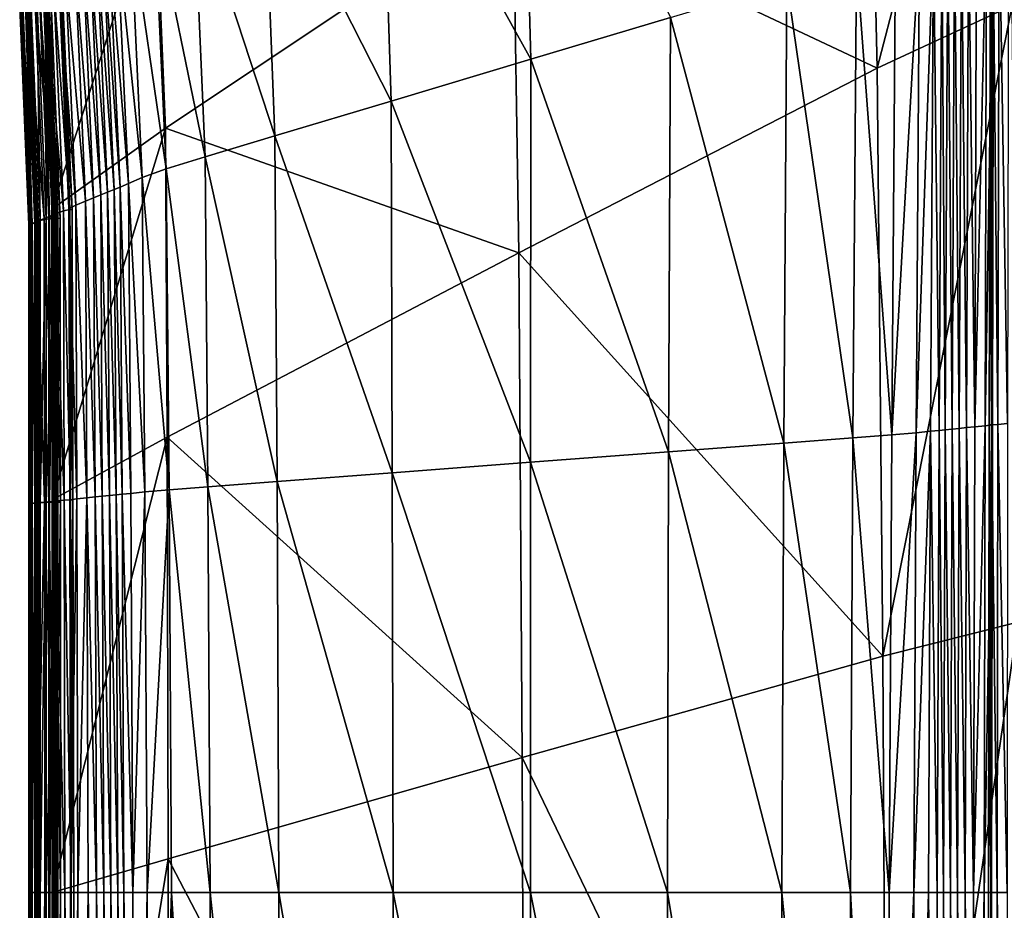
# Model space of a CAD drawing. Header units: millimetres. Extents: x 2387 to 13955, y -4964 to 364.
# Tile 596 of 1056: x 6991 to 7069, y -3035 to -2964. Entities that reach past the tile are written whole.
import ezdxf

# ---------------------------------------------------------------- set-up
doc = ezdxf.new("R2010")
doc.units = ezdxf.units.MM
doc.header["$MEASUREMENT"] = 0
doc.layers.add('Predefinito', color=7, linetype='Continuous', true_color=0x000000)

msp = doc.modelspace()

# ---------------------------------------------------------------- linework, layer by layer
at = {"layer": 'Predefinito'}
for points in [[(7068.711, -2929.404, 775.642), (7057.971, -2935.844, 730.436), (7058.699, -2967.864, 730.418)], [(7058.699, -2967.864, 730.418), (7069.414, -2962.9, 775.624), (7068.711, -2929.404, 775.642)], [(7058.699, -2967.864, 730.418), (7057.971, -2935.844, 730.436), (7029.788, -2954.234, 608.074)], [(7019.296, -2945.717, 12.171), (7030.464, -2939.884, 12.171), (7031.196, -2967.159, 12.171)], [(7042.28, -2963.839, 12.171), (7031.196, -2967.159, 12.171), (7030.464, -2939.884, 12.171)], [(7009.99, -2950.578, 12.171), (7019.296, -2945.717, 12.171), (7020.112, -2970.479, 12.171)], [(7031.196, -2967.159, 12.171), (7020.112, -2970.479, 12.171), (7019.296, -2945.717, 12.171)], [(7004.406, -2953.494, 12.171), (7009.99, -2950.578, 12.171), (7010.875, -2973.246, 12.171)], [(7020.112, -2970.479, 12.171), (7010.875, -2973.246, 12.171), (7009.99, -2950.578, 12.171)], [(7001.391, -2953.551, 485.704), (6992.45, -2960.796, 440.498), (6993.154, -2979.063, 440.508)], [(6993.154, -2979.063, 440.508), (7002.177, -2972.624, 485.712), (7001.391, -2953.551, 485.704)], [(7001.292, -2955.194, 12.254), (7004.406, -2953.494, 12.171), (7005.333, -2974.907, 12.171)], [(7001.391, -2953.551, 485.704), (7002.177, -2972.624, 485.712), (7029.788, -2954.234, 608.074)], [(7030.239, -2982.522, 608.07), (7029.788, -2954.234, 608.074), (7002.177, -2972.624, 485.712)], [(7010.875, -2973.246, 12.171), (7005.333, -2974.907, 12.171), (7004.406, -2953.494, 12.171)], [(7029.788, -2954.234, 608.074), (7030.239, -2982.522, 608.07), (7058.699, -2967.864, 730.418)], [(7068.381, -2955.112, 16.154), (7069.126, -2954.839, 16.928), (7069.062, -2996.087, 16.915)], [(6999.393, -2956.406, 12.505), (7001.292, -2955.194, 12.254), (7002.234, -2975.874, 12.25)], [(7005.333, -2974.907, 12.171), (7002.234, -2975.874, 12.25), (7001.292, -2955.194, 12.254)], [(7067.392, -2955.556, 14.664), (7067.275, -2996.267, 14.598), (7066.458, -2996.349, 13.699)], [(7066.458, -2996.349, 13.699), (7066.6, -2955.884, 13.782), (7067.392, -2955.556, 14.664)], [(7067.275, -2996.267, 14.598), (7067.392, -2955.556, 14.664), (7067.947, -2955.291, 15.588)], [(7067.947, -2955.291, 15.588), (7067.849, -2996.201, 15.541), (7067.275, -2996.267, 14.598)], [(7067.879, -2955.214, 16.098), (7067.689, -2955.223, 16.249), (7067.593, -2996.183, 16.203)], [(7067.593, -2996.183, 16.203), (7067.785, -2996.181, 16.054), (7067.879, -2955.214, 16.098)], [(7067.785, -2996.181, 16.054), (7067.593, -2996.183, 16.203), (7067.689, -2955.223, 16.249)], [(7067.689, -2955.223, 16.249), (7067.879, -2955.214, 16.098), (7067.785, -2996.181, 16.054)], [(7068.296, -2996.156, 16.12), (7067.785, -2996.181, 16.054), (7067.879, -2955.214, 16.098)], [(7067.947, -2955.291, 15.588), (7067.879, -2955.214, 16.098), (7067.785, -2996.181, 16.054)], [(7067.785, -2996.181, 16.054), (7067.849, -2996.201, 15.541), (7067.947, -2955.291, 15.588)], [(7067.879, -2955.214, 16.098), (7068.381, -2955.112, 16.154), (7068.296, -2996.156, 16.12)], [(7069.062, -2996.087, 16.915), (7068.296, -2996.156, 16.12), (7068.381, -2955.112, 16.154)], [(6998.32, -2957.219, 12.842), (6999.393, -2956.406, 12.505), (7000.329, -2976.562, 12.49)], [(7002.234, -2975.874, 12.25), (7000.329, -2976.562, 12.49), (6999.393, -2956.406, 12.505)], [(7064.314, -2956.802, 13.365), (7064.837, -2956.595, 13.371), (7064.646, -2996.527, 13.305)], [(7065.213, -2996.473, 13.25), (7064.646, -2996.527, 13.305), (7064.837, -2956.595, 13.371)], [(7064.837, -2956.595, 13.371), (7065.391, -2956.38, 13.324), (7065.213, -2996.473, 13.25)], [(7065.793, -2996.416, 13.315), (7065.213, -2996.473, 13.25), (7065.391, -2956.38, 13.324)], [(7065.391, -2956.38, 13.324), (7065.955, -2956.151, 13.398), (7065.793, -2996.416, 13.315)], [(7066.458, -2996.349, 13.699), (7065.793, -2996.416, 13.315), (7065.955, -2956.151, 13.398)], [(7065.955, -2956.151, 13.398), (7066.6, -2955.884, 13.782), (7066.458, -2996.349, 13.699)], [(6997.68, -2957.722, 13.186), (6998.32, -2957.219, 12.842), (6999.236, -2977.023, 12.815)], [(7000.329, -2976.562, 12.49), (6999.236, -2977.023, 12.815), (6998.32, -2957.219, 12.842)], [(7061.799, -2996.817, 12.461), (7062.075, -2957.758, 12.482), (7063.176, -2957.296, 12.801)], [(7063.176, -2957.296, 12.801), (7062.935, -2996.702, 12.763), (7061.799, -2996.817, 12.461)], [(7063.623, -2996.63, 13.086), (7062.935, -2996.702, 12.763), (7063.176, -2957.296, 12.801)], [(7063.176, -2957.296, 12.801), (7063.842, -2957.007, 13.136), (7063.623, -2996.63, 13.086)], [(7064.11, -2996.578, 13.308), (7063.623, -2996.63, 13.086), (7063.842, -2957.007, 13.136)], [(7063.842, -2957.007, 13.136), (7064.314, -2956.802, 13.365), (7064.11, -2996.578, 13.308)], [(7064.646, -2996.527, 13.305), (7064.11, -2996.578, 13.308), (7064.314, -2956.802, 13.365)], [(6996.731, -2958.429, 13.431), (6997.231, -2958.073, 13.421), (6998.106, -2977.516, 13.386)], [(6997.231, -2958.073, 13.421), (6997.68, -2957.722, 13.186), (6998.575, -2977.312, 13.153)], [(6998.575, -2977.312, 13.153), (6998.106, -2977.516, 13.386), (6997.231, -2958.073, 13.421)], [(6999.236, -2977.023, 12.815), (6998.575, -2977.312, 13.153), (6997.68, -2957.722, 13.186)], [(7062.075, -2957.758, 12.482), (7061.799, -2996.817, 12.461), (7059.864, -2996.989, 12.243)], [(7059.864, -2996.989, 12.243), (7060.161, -2958.445, 12.248), (7062.075, -2957.758, 12.482)], [(6995.642, -2959.211, 13.475), (6996.195, -2958.805, 13.392), (6997.032, -2977.936, 13.351)], [(6996.195, -2958.805, 13.392), (6996.731, -2958.429, 13.431), (6997.584, -2977.722, 13.395)], [(6997.584, -2977.722, 13.395), (6997.032, -2977.936, 13.351), (6996.195, -2958.805, 13.392)], [(6998.106, -2977.516, 13.386), (6997.584, -2977.722, 13.395), (6996.731, -2958.429, 13.431)], [(7057.06, -2959.412, 12.171), (7060.161, -2958.445, 12.248), (7059.864, -2996.989, 12.243)], [(6994.241, -2960.263, 14.728), (6995.011, -2959.685, 13.861), (6995.834, -2978.434, 13.812)], [(6995.011, -2959.685, 13.861), (6995.642, -2959.211, 13.475), (6996.472, -2978.166, 13.429)], [(6996.472, -2978.166, 13.429), (6995.834, -2978.434, 13.812), (6995.011, -2959.685, 13.861)], [(6997.032, -2977.936, 13.351), (6996.472, -2978.166, 13.429), (6995.642, -2959.211, 13.475)], [(7051.517, -2961.072, 12.171), (7057.06, -2959.412, 12.171), (7056.779, -2997.231, 12.171)], [(7059.864, -2996.989, 12.243), (7056.779, -2997.231, 12.171), (7057.06, -2959.412, 12.171)], [(6993.703, -2960.724, 15.635), (6994.241, -2960.263, 14.728), (6995.049, -2978.762, 14.689)], [(6995.834, -2978.434, 13.812), (6995.049, -2978.762, 14.689), (6994.241, -2960.263, 14.728)], [(6993.39, -2979.413, 435.486), (6993.154, -2979.063, 440.508), (6992.45, -2960.796, 440.498)], [(6992.45, -2960.796, 440.498), (6992.658, -2961.406, 435.479), (6993.39, -2979.413, 435.486)], [(6992.561, -2961.521, 16.941), (6993.283, -2961.039, 16.188), (6994.072, -2979.206, 16.167)], [(6993.283, -2961.039, 16.188), (6993.771, -2960.851, 16.143), (6994.571, -2979.104, 16.113)], [(6994.571, -2979.104, 16.113), (6994.072, -2979.206, 16.167), (6993.283, -2961.039, 16.188)], [(6995.049, -2978.762, 14.689), (6994.501, -2979.027, 15.606), (6993.703, -2960.724, 15.635)], [(6993.771, -2960.851, 16.143), (6993.703, -2960.724, 15.635), (6994.501, -2979.027, 15.606)], [(6993.771, -2960.851, 16.143), (6993.957, -2960.831, 16.297), (6994.761, -2979.095, 16.263)], [(6993.957, -2960.831, 16.297), (6993.771, -2960.851, 16.143), (6994.571, -2979.104, 16.113)], [(6994.761, -2979.095, 16.263), (6994.571, -2979.104, 16.113), (6993.771, -2960.851, 16.143)], [(6994.501, -2979.027, 15.606), (6994.571, -2979.104, 16.113), (6993.771, -2960.851, 16.143)], [(6994.571, -2979.104, 16.113), (6994.761, -2979.095, 16.263), (6993.957, -2960.831, 16.297)], [(7042.28, -2963.839, 12.171), (7051.517, -2961.072, 12.171), (7051.29, -2997.646, 12.171)], [(7056.779, -2997.231, 12.171), (7051.29, -2997.646, 12.171), (7051.517, -2961.072, 12.171)], [(6991.791, -2962.098, 18.689), (6992.561, -2961.521, 16.941), (6993.334, -2979.48, 16.933)], [(6992.661, -2962.07, 426.421), (6991.956, -2962.202, 425.626), (6992.696, -2979.87, 425.63)], [(6992.228, -2961.91, 429.988), (6992.169, -2962.061, 427.57), (6992.91, -2979.79, 427.575)], [(6992.169, -2962.061, 427.57), (6992.683, -2962.055, 426.63), (6993.429, -2979.798, 426.637)], [(6993.429, -2979.798, 426.637), (6992.91, -2979.79, 427.575), (6992.169, -2962.061, 427.57)], [(6992.535, -2961.729, 432.395), (6992.228, -2961.91, 429.988), (6992.968, -2979.699, 429.993)], [(6992.91, -2979.79, 427.575), (6992.968, -2979.699, 429.993), (6992.228, -2961.91, 429.988)], [(6992.765, -2961.647, 433.301), (6992.535, -2961.729, 432.395), (6993.277, -2979.597, 432.4)], [(6992.968, -2979.699, 429.993), (6993.277, -2979.597, 432.4), (6992.535, -2961.729, 432.395)], [(6994.072, -2979.206, 16.167), (6993.334, -2979.48, 16.933), (6992.561, -2961.521, 16.941)], [(6993.562, -2979.532, 433.673), (6993.39, -2979.413, 435.486), (6992.658, -2961.406, 435.479)], [(6992.658, -2961.406, 435.479), (6992.819, -2961.612, 433.667), (6993.562, -2979.532, 433.673)], [(6993.078, -2962.016, 426.477), (6992.661, -2962.07, 426.421), (6993.406, -2979.806, 426.427)], [(6992.696, -2979.87, 425.63), (6993.406, -2979.806, 426.427), (6992.661, -2962.07, 426.421)], [(6992.683, -2962.055, 426.63), (6993.078, -2962.016, 426.477), (6993.828, -2979.783, 426.485)], [(6993.828, -2979.783, 426.485), (6993.429, -2979.798, 426.637), (6992.683, -2962.055, 426.63)], [(6992.874, -2961.622, 433.471), (6992.765, -2961.647, 433.301), (6993.508, -2979.553, 433.308)], [(6993.277, -2979.597, 432.4), (6993.508, -2979.553, 433.308), (6992.765, -2961.647, 433.301)], [(6993.618, -2979.54, 433.478), (6993.562, -2979.532, 433.673), (6992.819, -2961.612, 433.667)], [(6992.819, -2961.612, 433.667), (6992.874, -2961.622, 433.471), (6993.618, -2979.54, 433.478)], [(6993.508, -2979.553, 433.308), (6993.618, -2979.54, 433.478), (6992.874, -2961.622, 433.471)], [(6993.406, -2979.806, 426.427), (6993.828, -2979.783, 426.485), (6993.078, -2962.016, 426.477)], [(6990.846, -2962.827, 412.57), (6990.662, -2962.949, 360.748), (6991.395, -2980.293, 360.748)], [(6990.741, -2962.885, 25.292), (6991.161, -2962.57, 21.719), (6991.905, -2980.077, 21.724)], [(6991.075, -2962.699, 417.707), (6990.846, -2962.827, 412.57), (6991.58, -2980.223, 412.571)], [(6991.395, -2980.293, 360.748), (6991.58, -2980.223, 412.571), (6990.846, -2962.827, 412.57)], [(6991.27, -2962.64, 419.533), (6991.075, -2962.699, 417.707), (6991.81, -2980.151, 417.708)], [(6991.58, -2980.223, 412.571), (6991.81, -2980.151, 417.708), (6991.075, -2962.699, 417.707)], [(6991.161, -2962.57, 21.719), (6991.791, -2962.098, 18.689), (6992.548, -2979.808, 18.692)], [(6992.548, -2979.808, 18.692), (6991.905, -2980.077, 21.724), (6991.161, -2962.57, 21.719)], [(6991.491, -2962.399, 423.256), (6991.269, -2962.57, 420.839), (6992.005, -2980.077, 420.841)], [(6992.034, -2980.11, 419.904), (6992.005, -2980.077, 420.841), (6991.269, -2962.57, 420.839)], [(6991.269, -2962.57, 420.839), (6991.297, -2962.623, 419.902), (6992.034, -2980.11, 419.904)], [(6991.366, -2962.624, 419.711), (6991.27, -2962.64, 419.533), (6992.007, -2980.12, 419.535)], [(6991.81, -2980.151, 417.708), (6992.007, -2980.12, 419.535), (6991.27, -2962.64, 419.533)], [(6992.104, -2980.112, 419.713), (6992.034, -2980.11, 419.904), (6991.297, -2962.623, 419.902)], [(6991.297, -2962.623, 419.902), (6991.366, -2962.624, 419.711), (6992.104, -2980.112, 419.713)], [(6992.007, -2980.12, 419.535), (6992.104, -2980.112, 419.713), (6991.366, -2962.624, 419.711)], [(6991.956, -2962.202, 425.626), (6991.491, -2962.399, 423.256), (6992.227, -2979.979, 423.258)], [(6992.005, -2980.077, 420.841), (6992.227, -2979.979, 423.258), (6991.491, -2962.399, 423.256)], [(6993.334, -2979.48, 16.933), (6992.548, -2979.808, 18.692), (6991.791, -2962.098, 18.689)], [(6992.227, -2979.979, 423.258), (6992.696, -2979.87, 425.63), (6991.956, -2962.202, 425.626)], [(6990.601, -2962.989, 28.671), (6990.741, -2962.885, 25.292), (6991.477, -2980.257, 25.296)], [(6990.662, -2962.949, 360.748), (6990.601, -2962.989, 218.865), (6991.334, -2980.316, 218.866)], [(6991.334, -2980.316, 77.862), (6991.334, -2980.316, 218.866), (6990.601, -2962.989, 218.865)], [(6990.601, -2962.989, 218.865), (6990.601, -2962.989, 77.86), (6991.334, -2980.316, 77.862)], [(6991.334, -2980.316, 28.674), (6991.334, -2980.316, 77.862), (6990.601, -2962.989, 77.86)], [(6990.601, -2962.989, 77.86), (6990.601, -2962.989, 28.671), (6991.334, -2980.316, 28.674)], [(6991.477, -2980.257, 25.296), (6991.334, -2980.316, 28.674), (6990.601, -2962.989, 28.671)], [(6991.334, -2980.316, 218.866), (6991.395, -2980.293, 360.748), (6990.662, -2962.949, 360.748)], [(6991.905, -2980.077, 21.724), (6991.477, -2980.257, 25.296), (6990.741, -2962.885, 25.292)], [(7069.414, -2962.9, 775.624), (7058.699, -2967.864, 730.418), (7059.142, -3014.549, 730.404)], [(7059.142, -3014.549, 730.404), (7069.878, -3011.866, 775.611), (7069.414, -2962.9, 775.624)], [(7031.196, -2967.159, 12.171), (7042.28, -2963.839, 12.171), (7042.141, -2998.338, 12.171)], [(7051.29, -2997.646, 12.171), (7042.141, -2998.338, 12.171), (7042.28, -2963.839, 12.171)], [(7020.112, -2970.479, 12.171), (7031.196, -2967.159, 12.171), (7031.163, -2999.168, 12.171)], [(7042.141, -2998.338, 12.171), (7031.163, -2999.168, 12.171), (7031.196, -2967.159, 12.171)], [(7059.142, -3014.549, 730.404), (7058.699, -2967.864, 730.418), (7030.239, -2982.522, 608.07)], [(7010.875, -2973.246, 12.171), (7020.112, -2970.479, 12.171), (7020.185, -2999.998, 12.171)], [(7031.163, -2999.168, 12.171), (7020.185, -2999.998, 12.171), (7020.112, -2970.479, 12.171)], [(7002.177, -2972.624, 485.712), (6993.154, -2979.063, 440.508), (6993.171, -3002.144, 440.52)], [(6993.171, -3002.144, 440.52), (7002.307, -2997.18, 485.722), (7002.177, -2972.624, 485.712)], [(7002.177, -2972.624, 485.712), (7002.307, -2997.18, 485.722), (7030.239, -2982.522, 608.07)], [(7005.333, -2974.907, 12.171), (7010.875, -2973.246, 12.171), (7011.036, -3000.689, 12.171)], [(7020.185, -2999.998, 12.171), (7011.036, -3000.689, 12.171), (7010.875, -2973.246, 12.171)], [(7002.234, -2975.874, 12.25), (7005.333, -2974.907, 12.171), (7005.547, -3001.104, 12.171)], [(7011.036, -3000.689, 12.171), (7005.547, -3001.104, 12.171), (7005.333, -2974.907, 12.171)], [(7000.329, -2976.562, 12.49), (7002.234, -2975.874, 12.25), (7002.467, -3001.346, 12.246)], [(7005.547, -3001.104, 12.171), (7002.467, -3001.346, 12.246), (7002.234, -2975.874, 12.25)], [(6999.236, -2977.023, 12.815), (7000.329, -2976.562, 12.49), (7000.547, -3001.518, 12.473)], [(7002.467, -3001.346, 12.246), (7000.547, -3001.518, 12.473), (7000.329, -2976.562, 12.49)], [(6997.584, -2977.722, 13.395), (6998.106, -2977.516, 13.386), (6998.262, -3001.757, 13.344)], [(6998.106, -2977.516, 13.386), (6998.575, -2977.312, 13.153), (6998.747, -3001.706, 13.116)], [(6998.747, -3001.706, 13.116), (6998.262, -3001.757, 13.344), (6998.106, -2977.516, 13.386)], [(6998.575, -2977.312, 13.153), (6999.236, -2977.023, 12.815), (6999.427, -3001.634, 12.786)], [(6999.427, -3001.634, 12.786), (6998.747, -3001.706, 13.116), (6998.575, -2977.312, 13.153)], [(7000.547, -3001.518, 12.473), (6999.427, -3001.634, 12.786), (6999.236, -2977.023, 12.815)], [(6995.049, -2978.762, 14.689), (6995.834, -2978.434, 13.812), (6995.938, -3001.986, 13.751)], [(6995.834, -2978.434, 13.812), (6996.472, -2978.166, 13.429), (6996.591, -3001.919, 13.368)], [(6996.591, -3001.919, 13.368), (6995.938, -3001.986, 13.751), (6995.834, -2978.434, 13.812)], [(6996.472, -2978.166, 13.429), (6997.032, -2977.936, 13.351), (6997.163, -3001.862, 13.297)], [(6997.163, -3001.862, 13.297), (6996.591, -3001.919, 13.368), (6996.472, -2978.166, 13.429)], [(6997.032, -2977.936, 13.351), (6997.584, -2977.722, 13.395), (6997.727, -3001.808, 13.347)], [(6997.727, -3001.808, 13.347), (6997.163, -3001.862, 13.297), (6997.032, -2977.936, 13.351)], [(6998.262, -3001.757, 13.344), (6997.727, -3001.808, 13.347), (6997.584, -2977.722, 13.395)], [(6993.154, -2979.063, 440.508), (6993.39, -2979.413, 435.486), (6993.403, -3002.231, 435.495)], [(6993.403, -3002.231, 435.495), (6993.171, -3002.144, 440.52), (6993.154, -2979.063, 440.508)], [(6993.334, -2979.48, 16.933), (6994.072, -2979.206, 16.167), (6994.134, -3002.179, 16.142)], [(6994.072, -2979.206, 16.167), (6994.571, -2979.104, 16.113), (6994.641, -3002.153, 16.08)], [(6994.641, -3002.153, 16.08), (6994.134, -3002.179, 16.142), (6994.072, -2979.206, 16.167)], [(6994.501, -2979.027, 15.606), (6995.049, -2978.762, 14.689), (6995.136, -3002.068, 14.64)], [(6995.136, -3002.068, 14.64), (6994.573, -3002.135, 15.571), (6994.501, -2979.027, 15.606)], [(6994.571, -2979.104, 16.113), (6994.501, -2979.027, 15.606), (6994.573, -3002.135, 15.571)], [(6994.571, -2979.104, 16.113), (6994.761, -2979.095, 16.263), (6994.833, -3002.151, 16.229)], [(6994.761, -2979.095, 16.263), (6994.571, -2979.104, 16.113), (6994.641, -3002.153, 16.08)], [(6994.833, -3002.151, 16.229), (6994.641, -3002.153, 16.08), (6994.571, -2979.104, 16.113)], [(6994.573, -3002.135, 15.571), (6994.641, -3002.153, 16.08), (6994.571, -2979.104, 16.113)], [(6994.641, -3002.153, 16.08), (6994.833, -3002.151, 16.229), (6994.761, -2979.095, 16.263)], [(6995.938, -3001.986, 13.751), (6995.136, -3002.068, 14.64), (6995.049, -2978.762, 14.689)], [(6991.905, -2980.077, 21.724), (6992.548, -2979.808, 18.692), (6992.576, -3002.33, 18.696)], [(6992.227, -2979.979, 423.258), (6992.005, -2980.077, 420.841), (6992.008, -3002.397, 420.843)], [(6992.008, -3002.397, 420.843), (6992.232, -3002.373, 423.262), (6992.227, -2979.979, 423.258)], [(6992.696, -2979.87, 425.63), (6992.227, -2979.979, 423.258), (6992.232, -3002.373, 423.262)], [(6992.232, -3002.373, 423.262), (6992.702, -3002.345, 425.634), (6992.696, -2979.87, 425.63)], [(6992.548, -2979.808, 18.692), (6993.334, -2979.48, 16.933), (6993.38, -3002.248, 16.923)], [(6993.38, -3002.248, 16.923), (6992.576, -3002.33, 18.696), (6992.548, -2979.808, 18.692)], [(6993.406, -2979.806, 426.427), (6992.696, -2979.87, 425.63), (6992.702, -3002.345, 425.634)], [(6992.702, -3002.345, 425.634), (6993.414, -3002.329, 426.434), (6993.406, -2979.806, 426.427)], [(6992.968, -2979.699, 429.993), (6992.91, -2979.79, 427.575), (6992.917, -3002.325, 427.58)], [(6992.91, -2979.79, 427.575), (6993.429, -2979.798, 426.637), (6993.438, -3002.327, 426.643)], [(6993.438, -3002.327, 426.643), (6992.917, -3002.325, 427.58), (6992.91, -2979.79, 427.575)], [(6992.917, -3002.325, 427.58), (6992.976, -3002.303, 429.998), (6992.968, -2979.699, 429.993)], [(6993.277, -2979.597, 432.4), (6992.968, -2979.699, 429.993), (6992.976, -3002.303, 429.998)], [(6992.976, -3002.303, 429.998), (6993.287, -3002.277, 432.407), (6993.277, -2979.597, 432.4)], [(6993.508, -2979.553, 433.308), (6993.277, -2979.597, 432.4), (6993.287, -3002.277, 432.407)], [(6993.287, -3002.277, 432.407), (6993.519, -3002.266, 433.315), (6993.508, -2979.553, 433.308)], [(6994.134, -3002.179, 16.142), (6993.38, -3002.248, 16.923), (6993.334, -2979.48, 16.933)], [(6993.39, -2979.413, 435.486), (6993.562, -2979.532, 433.673), (6993.573, -3002.261, 433.681)], [(6993.573, -3002.261, 433.681), (6993.403, -3002.231, 435.495), (6993.39, -2979.413, 435.486)], [(6993.828, -2979.783, 426.485), (6993.406, -2979.806, 426.427), (6993.414, -3002.329, 426.434)], [(6993.414, -3002.329, 426.434), (6993.837, -3002.323, 426.492), (6993.828, -2979.783, 426.485)], [(6993.429, -2979.798, 426.637), (6993.828, -2979.783, 426.485), (6993.837, -3002.323, 426.492)], [(6993.837, -3002.323, 426.492), (6993.438, -3002.327, 426.643), (6993.429, -2979.798, 426.637)], [(6993.618, -2979.54, 433.478), (6993.508, -2979.553, 433.308), (6993.519, -3002.266, 433.315)], [(6993.519, -3002.266, 433.315), (6993.629, -3002.263, 433.486), (6993.618, -2979.54, 433.478)], [(6993.562, -2979.532, 433.673), (6993.618, -2979.54, 433.478), (6993.629, -3002.263, 433.486)], [(6993.629, -3002.263, 433.486), (6993.573, -3002.261, 433.681), (6993.562, -2979.532, 433.673)], [(6991.334, -2980.316, 28.674), (6991.477, -2980.257, 25.296), (6991.48, -3002.442, 25.3)], [(6991.395, -2980.293, 360.748), (6991.334, -2980.316, 218.866), (6991.334, -3002.457, 218.867)], [(6991.334, -3002.457, 218.867), (6991.396, -3002.451, 360.749), (6991.395, -2980.293, 360.748)], [(6991.334, -2980.316, 218.866), (6991.334, -2980.316, 77.862), (6991.334, -3002.457, 77.864)], [(6991.334, -3002.457, 77.864), (6991.334, -3002.457, 218.867), (6991.334, -2980.316, 218.866)], [(6991.48, -3002.442, 25.3), (6991.334, -3002.457, 28.677), (6991.334, -2980.316, 28.674)], [(6991.334, -2980.316, 77.862), (6991.334, -2980.316, 28.674), (6991.334, -3002.457, 28.677)], [(6991.334, -3002.457, 28.677), (6991.334, -3002.457, 77.864), (6991.334, -2980.316, 77.862)], [(6991.58, -2980.223, 412.571), (6991.395, -2980.293, 360.748), (6991.396, -3002.451, 360.749)], [(6991.396, -3002.451, 360.749), (6991.581, -3002.434, 412.572), (6991.58, -2980.223, 412.571)], [(6991.477, -2980.257, 25.296), (6991.905, -2980.077, 21.724), (6991.918, -3002.397, 21.731)], [(6991.918, -3002.397, 21.731), (6991.48, -3002.442, 25.3), (6991.477, -2980.257, 25.296)], [(6991.81, -2980.151, 417.708), (6991.58, -2980.223, 412.571), (6991.581, -3002.434, 412.572)], [(6991.581, -3002.434, 412.572), (6991.812, -3002.416, 417.71), (6991.81, -2980.151, 417.708)], [(6992.007, -2980.12, 419.535), (6991.81, -2980.151, 417.708), (6991.812, -3002.416, 417.71)], [(6991.812, -3002.416, 417.71), (6992.009, -3002.408, 419.537), (6992.007, -2980.12, 419.535)], [(6992.576, -3002.33, 18.696), (6991.918, -3002.397, 21.731), (6991.905, -2980.077, 21.724)], [(6992.005, -2980.077, 420.841), (6992.034, -2980.11, 419.904), (6992.037, -3002.405, 419.906)], [(6992.037, -3002.405, 419.906), (6992.008, -3002.397, 420.843), (6992.005, -2980.077, 420.841)], [(6992.104, -2980.112, 419.713), (6992.007, -2980.12, 419.535), (6992.009, -3002.408, 419.537)], [(6992.009, -3002.408, 419.537), (6992.107, -3002.406, 419.715), (6992.104, -2980.112, 419.713)], [(6992.034, -2980.11, 419.904), (6992.104, -2980.112, 419.713), (6992.107, -3002.406, 419.715)], [(6992.107, -3002.406, 419.715), (6992.037, -3002.405, 419.906), (6992.034, -2980.11, 419.904)], [(7030.509, -3022.598, 608.067), (7030.239, -2982.522, 608.07), (7002.307, -2997.18, 485.722)], [(7030.239, -2982.522, 608.07), (7030.509, -3022.598, 608.067), (7059.142, -3014.549, 730.404)], [(7064.646, -2996.527, 13.305), (7065.213, -2996.473, 13.25), (7065.084, -3033.329, 13.198)], [(7065.678, -3033.329, 13.258), (7065.084, -3033.329, 13.198), (7065.213, -2996.473, 13.25)], [(7065.213, -2996.473, 13.25), (7065.793, -2996.416, 13.315), (7065.678, -3033.329, 13.258)], [(7066.36, -3033.329, 13.642), (7065.678, -3033.329, 13.258), (7065.793, -2996.416, 13.315)], [(7065.793, -2996.416, 13.315), (7066.458, -2996.349, 13.699), (7066.36, -3033.329, 13.642)], [(7067.275, -2996.267, 14.598), (7067.195, -3033.329, 14.553), (7066.36, -3033.329, 13.642)], [(7066.36, -3033.329, 13.642), (7066.458, -2996.349, 13.699), (7067.275, -2996.267, 14.598)], [(7067.195, -3033.329, 14.553), (7067.275, -2996.267, 14.598), (7067.849, -2996.201, 15.541)], [(7067.849, -2996.201, 15.541), (7067.782, -3033.329, 15.509), (7067.195, -3033.329, 14.553)], [(7067.531, -3033.329, 16.175), (7067.723, -3033.329, 16.026), (7067.785, -2996.181, 16.054)], [(7067.785, -2996.181, 16.054), (7067.593, -2996.183, 16.203), (7067.531, -3033.329, 16.175)], [(7067.723, -3033.329, 16.026), (7067.531, -3033.329, 16.175), (7067.593, -2996.183, 16.203)], [(7067.593, -2996.183, 16.203), (7067.785, -2996.181, 16.054), (7067.723, -3033.329, 16.026)], [(7068.239, -3033.329, 16.097), (7067.723, -3033.329, 16.026), (7067.785, -2996.181, 16.054)], [(7067.849, -2996.201, 15.541), (7067.785, -2996.181, 16.054), (7067.723, -3033.329, 16.026)], [(7067.723, -3033.329, 16.026), (7067.782, -3033.329, 15.509), (7067.849, -2996.201, 15.541)], [(7067.785, -2996.181, 16.054), (7068.296, -2996.156, 16.12), (7068.239, -3033.329, 16.097)], [(7069.019, -3033.329, 16.905), (7068.239, -3033.329, 16.097), (7068.296, -2996.156, 16.12)], [(7068.296, -2996.156, 16.12), (7069.062, -2996.087, 16.915), (7069.019, -3033.329, 16.905)], [(7002.307, -2997.18, 485.722), (6993.171, -3002.144, 440.52), (6993.186, -3033.329, 440.53)], [(6993.186, -3033.329, 440.53), (7002.388, -3030.646, 485.731), (7002.307, -2997.18, 485.722)], [(7002.307, -2997.18, 485.722), (7002.388, -3030.646, 485.731), (7030.509, -3022.598, 608.067)], [(7051.29, -2997.646, 12.171), (7056.779, -2997.231, 12.171), (7056.587, -3033.329, 12.171)], [(7059.66, -3033.329, 12.24), (7056.587, -3033.329, 12.171), (7056.779, -2997.231, 12.171)], [(7056.779, -2997.231, 12.171), (7059.864, -2996.989, 12.243), (7059.66, -3033.329, 12.24)], [(7061.799, -2996.817, 12.461), (7061.613, -3033.329, 12.448), (7059.66, -3033.329, 12.24)], [(7059.66, -3033.329, 12.24), (7059.864, -2996.989, 12.243), (7061.799, -2996.817, 12.461)], [(7061.613, -3033.329, 12.448), (7061.799, -2996.817, 12.461), (7062.935, -2996.702, 12.763)], [(7062.935, -2996.702, 12.763), (7062.776, -3033.329, 12.738), (7061.613, -3033.329, 12.448)], [(7063.478, -3033.329, 13.054), (7062.776, -3033.329, 12.738), (7062.935, -2996.702, 12.763)], [(7062.935, -2996.702, 12.763), (7063.623, -2996.63, 13.086), (7063.478, -3033.329, 13.054)], [(7063.973, -3033.329, 13.27), (7063.478, -3033.329, 13.054), (7063.623, -2996.63, 13.086)], [(7063.623, -2996.63, 13.086), (7064.11, -2996.578, 13.308), (7063.973, -3033.329, 13.27)], [(7064.512, -3033.329, 13.26), (7063.973, -3033.329, 13.27), (7064.11, -2996.578, 13.308)], [(7064.11, -2996.578, 13.308), (7064.646, -2996.527, 13.305), (7064.512, -3033.329, 13.26)], [(7065.084, -3033.329, 13.198), (7064.512, -3033.329, 13.26), (7064.646, -2996.527, 13.305)], [(7042.141, -2998.338, 12.171), (7051.29, -2997.646, 12.171), (7051.137, -3033.329, 12.171)], [(7056.587, -3033.329, 12.171), (7051.137, -3033.329, 12.171), (7051.29, -2997.646, 12.171)], [(7031.163, -2999.168, 12.171), (7042.141, -2998.338, 12.171), (7042.055, -3033.329, 12.171)], [(7051.137, -3033.329, 12.171), (7042.055, -3033.329, 12.171), (7042.141, -2998.338, 12.171)], [(7020.185, -2999.998, 12.171), (7031.163, -2999.168, 12.171), (7031.156, -3033.329, 12.171)], [(7042.055, -3033.329, 12.171), (7031.156, -3033.329, 12.171), (7031.163, -2999.168, 12.171)], [(7011.036, -3000.689, 12.171), (7020.185, -2999.998, 12.171), (7020.257, -3033.329, 12.171)], [(7031.156, -3033.329, 12.171), (7020.257, -3033.329, 12.171), (7020.185, -2999.998, 12.171)], [(7002.467, -3001.346, 12.246), (7005.547, -3001.104, 12.171), (7005.725, -3033.329, 12.171)], [(7005.547, -3001.104, 12.171), (7011.036, -3000.689, 12.171), (7011.175, -3033.329, 12.171)], [(7011.175, -3033.329, 12.171), (7005.725, -3033.329, 12.171), (7005.547, -3001.104, 12.171)], [(7020.257, -3033.329, 12.171), (7011.175, -3033.329, 12.171), (7011.036, -3000.689, 12.171)], [(6995.938, -3001.986, 13.751), (6996.591, -3001.919, 13.368), (6996.697, -3033.329, 13.315)], [(6996.591, -3001.919, 13.368), (6997.163, -3001.862, 13.297), (6997.281, -3033.329, 13.25)], [(6997.281, -3033.329, 13.25), (6996.697, -3033.329, 13.315), (6996.591, -3001.919, 13.368)], [(6997.163, -3001.862, 13.297), (6997.727, -3001.808, 13.347), (6997.851, -3033.329, 13.305)], [(6997.851, -3033.329, 13.305), (6997.281, -3033.329, 13.25), (6997.163, -3001.862, 13.297)], [(6997.727, -3001.808, 13.347), (6998.262, -3001.757, 13.344), (6998.39, -3033.329, 13.309)], [(6998.39, -3033.329, 13.309), (6997.851, -3033.329, 13.305), (6997.727, -3001.808, 13.347)], [(6998.262, -3001.757, 13.344), (6998.747, -3001.706, 13.116), (6998.882, -3033.329, 13.086)], [(6998.882, -3033.329, 13.086), (6998.39, -3033.329, 13.309), (6998.262, -3001.757, 13.344)], [(6998.747, -3001.706, 13.116), (6999.427, -3001.634, 12.786), (6999.576, -3033.329, 12.763)], [(6999.576, -3033.329, 12.763), (6998.882, -3033.329, 13.086), (6998.747, -3001.706, 13.116)], [(6999.576, -3033.329, 12.763), (6999.427, -3001.634, 12.786), (7000.547, -3001.518, 12.473)], [(7000.547, -3001.518, 12.473), (7000.722, -3033.329, 12.461), (6999.576, -3033.329, 12.763)], [(7000.722, -3033.329, 12.461), (7000.547, -3001.518, 12.473), (7002.467, -3001.346, 12.246)], [(7002.467, -3001.346, 12.246), (7002.658, -3033.329, 12.243), (7000.722, -3033.329, 12.461)], [(7005.725, -3033.329, 12.171), (7002.658, -3033.329, 12.243), (7002.467, -3001.346, 12.246)], [(6991.334, -3033.329, 28.679), (6991.334, -3002.457, 28.677), (6991.48, -3002.442, 25.3)], [(6991.48, -3002.442, 25.3), (6991.483, -3033.329, 25.304), (6991.334, -3033.329, 28.679)], [(6991.396, -3033.329, 360.749), (6991.396, -3002.451, 360.749), (6991.334, -3002.457, 218.867)], [(6991.334, -3002.457, 28.677), (6991.334, -3033.329, 28.679), (6991.334, -3033.329, 77.866)], [(6991.334, -3033.329, 77.866), (6991.334, -3002.457, 77.864), (6991.334, -3002.457, 28.677)], [(6991.334, -3002.457, 218.867), (6991.334, -3033.329, 218.868), (6991.396, -3033.329, 360.749)], [(6991.334, -3033.329, 218.868), (6991.334, -3002.457, 218.867), (6991.334, -3002.457, 77.864)], [(6991.334, -3002.457, 77.864), (6991.334, -3033.329, 77.866), (6991.334, -3033.329, 218.868)], [(6991.582, -3033.329, 412.572), (6991.581, -3002.434, 412.572), (6991.396, -3002.451, 360.749)], [(6991.396, -3002.451, 360.749), (6991.396, -3033.329, 360.749), (6991.582, -3033.329, 412.572)], [(6991.483, -3033.329, 25.304), (6991.48, -3002.442, 25.3), (6991.918, -3002.397, 21.731)], [(6991.918, -3002.397, 21.731), (6991.929, -3033.329, 21.737), (6991.483, -3033.329, 25.304)], [(6991.814, -3033.329, 417.711), (6991.812, -3002.416, 417.71), (6991.581, -3002.434, 412.572)], [(6991.581, -3002.434, 412.572), (6991.582, -3033.329, 412.572), (6991.814, -3033.329, 417.711)], [(6992.009, -3002.408, 419.537), (6991.812, -3002.416, 417.71), (6991.814, -3033.329, 417.711)], [(6991.814, -3033.329, 417.711), (6992.012, -3033.329, 419.538), (6992.009, -3002.408, 419.537)], [(6991.929, -3033.329, 21.737), (6991.918, -3002.397, 21.731), (6992.576, -3002.33, 18.696)], [(6992.576, -3002.33, 18.696), (6992.6, -3033.329, 18.699), (6991.929, -3033.329, 21.737)], [(6992.232, -3002.373, 423.262), (6992.008, -3002.397, 420.843), (6992.011, -3033.329, 420.845)], [(6992.039, -3033.329, 419.907), (6992.011, -3033.329, 420.845), (6992.008, -3002.397, 420.843)], [(6992.008, -3002.397, 420.843), (6992.037, -3002.405, 419.906), (6992.039, -3033.329, 419.907)], [(6992.107, -3002.406, 419.715), (6992.009, -3002.408, 419.537), (6992.012, -3033.329, 419.538)], [(6992.011, -3033.329, 420.845), (6992.236, -3033.329, 423.264), (6992.232, -3002.373, 423.262)], [(6992.012, -3033.329, 419.538), (6992.109, -3033.329, 419.717), (6992.107, -3002.406, 419.715)], [(6992.109, -3033.329, 419.717), (6992.039, -3033.329, 419.907), (6992.037, -3002.405, 419.906)], [(6992.037, -3002.405, 419.906), (6992.107, -3002.406, 419.715), (6992.109, -3033.329, 419.717)], [(6992.702, -3002.345, 425.634), (6992.232, -3002.373, 423.262), (6992.236, -3033.329, 423.264)], [(6992.236, -3033.329, 423.264), (6992.707, -3033.329, 425.638), (6992.702, -3002.345, 425.634)], [(6992.576, -3002.33, 18.696), (6993.38, -3002.248, 16.923), (6993.419, -3033.329, 16.915)], [(6993.419, -3033.329, 16.915), (6992.6, -3033.329, 18.699), (6992.576, -3002.33, 18.696)], [(6993.414, -3002.329, 426.434), (6992.702, -3002.345, 425.634), (6992.707, -3033.329, 425.638)], [(6992.707, -3033.329, 425.638), (6993.42, -3033.329, 426.438), (6993.414, -3002.329, 426.434)], [(6992.976, -3002.303, 429.998), (6992.917, -3002.325, 427.58), (6992.923, -3033.329, 427.584)], [(6993.444, -3033.329, 426.647), (6992.923, -3033.329, 427.584), (6992.917, -3002.325, 427.58)], [(6992.917, -3002.325, 427.58), (6993.438, -3002.327, 426.643), (6993.444, -3033.329, 426.647)], [(6992.923, -3033.329, 427.584), (6992.984, -3033.329, 430.003), (6992.976, -3002.303, 429.998)], [(6993.287, -3002.277, 432.407), (6992.976, -3002.303, 429.998), (6992.984, -3033.329, 430.003)], [(6992.984, -3033.329, 430.003), (6993.295, -3033.329, 432.413), (6993.287, -3002.277, 432.407)], [(6993.414, -3033.329, 435.502), (6993.186, -3033.329, 440.53), (6993.171, -3002.144, 440.52)], [(6993.171, -3002.144, 440.52), (6993.403, -3002.231, 435.495), (6993.414, -3033.329, 435.502)], [(6993.519, -3002.266, 433.315), (6993.287, -3002.277, 432.407), (6993.295, -3033.329, 432.413)], [(6993.295, -3033.329, 432.413), (6993.528, -3033.329, 433.322), (6993.519, -3002.266, 433.315)], [(6993.38, -3002.248, 16.923), (6994.134, -3002.179, 16.142), (6994.186, -3033.329, 16.121)], [(6994.186, -3033.329, 16.121), (6993.419, -3033.329, 16.915), (6993.38, -3002.248, 16.923)], [(6993.582, -3033.329, 433.687), (6993.414, -3033.329, 435.502), (6993.403, -3002.231, 435.495)], [(6993.403, -3002.231, 435.495), (6993.573, -3002.261, 433.681), (6993.582, -3033.329, 433.687)], [(6993.837, -3002.323, 426.492), (6993.414, -3002.329, 426.434), (6993.42, -3033.329, 426.438)], [(6993.42, -3033.329, 426.438), (6993.843, -3033.329, 426.497), (6993.837, -3002.323, 426.492)], [(6993.438, -3002.327, 426.643), (6993.837, -3002.323, 426.492), (6993.843, -3033.329, 426.497)], [(6993.843, -3033.329, 426.497), (6993.444, -3033.329, 426.647), (6993.438, -3002.327, 426.643)], [(6993.629, -3002.263, 433.486), (6993.519, -3002.266, 433.315), (6993.528, -3033.329, 433.322)], [(6993.528, -3033.329, 433.322), (6993.638, -3033.329, 433.492), (6993.629, -3002.263, 433.486)], [(6993.638, -3033.329, 433.492), (6993.582, -3033.329, 433.687), (6993.573, -3002.261, 433.681)], [(6993.573, -3002.261, 433.681), (6993.629, -3002.263, 433.486), (6993.638, -3033.329, 433.492)], [(6994.134, -3002.179, 16.142), (6994.641, -3002.153, 16.08), (6994.698, -3033.329, 16.054)], [(6994.698, -3033.329, 16.054), (6994.186, -3033.329, 16.121), (6994.134, -3002.179, 16.142)], [(6994.634, -3033.329, 15.542), (6994.573, -3002.135, 15.571), (6995.136, -3002.068, 14.64)], [(6994.641, -3002.153, 16.08), (6994.573, -3002.135, 15.571), (6994.634, -3033.329, 15.542)], [(6995.136, -3002.068, 14.64), (6995.209, -3033.329, 14.599), (6994.634, -3033.329, 15.542)], [(6994.634, -3033.329, 15.542), (6994.698, -3033.329, 16.054), (6994.641, -3002.153, 16.08)], [(6994.641, -3002.153, 16.08), (6994.833, -3002.151, 16.229), (6994.89, -3033.329, 16.203)], [(6994.833, -3002.151, 16.229), (6994.641, -3002.153, 16.08), (6994.698, -3033.329, 16.054)], [(6994.89, -3033.329, 16.203), (6994.698, -3033.329, 16.054), (6994.641, -3002.153, 16.08)], [(6994.698, -3033.329, 16.054), (6994.89, -3033.329, 16.203), (6994.833, -3002.151, 16.229)], [(6995.209, -3033.329, 14.599), (6995.136, -3002.068, 14.64), (6995.938, -3001.986, 13.751)], [(6995.938, -3001.986, 13.751), (6996.028, -3033.329, 13.699), (6995.209, -3033.329, 14.599)], [(6996.697, -3033.329, 13.315), (6996.028, -3033.329, 13.699), (6995.938, -3001.986, 13.751)], [(7069.878, -3011.866, 775.611), (7059.142, -3014.549, 730.404), (7059.516, -3082.912, 730.39)], [(7059.516, -3082.912, 730.39), (7070.306, -3082.241, 775.596), (7069.878, -3011.866, 775.611)], [(7059.516, -3082.912, 730.39), (7059.142, -3014.549, 730.404), (7030.509, -3022.598, 608.067)], [(7030.734, -3084.924, 608.067), (7030.509, -3022.598, 608.067), (7002.388, -3030.646, 485.731)], [(7030.509, -3022.598, 608.067), (7030.734, -3084.924, 608.067), (7059.516, -3082.912, 730.39)], [(7002.388, -3030.646, 485.731), (6993.186, -3033.329, 440.53), (6993.207, -3087.607, 440.544)], [(6993.207, -3087.607, 440.544), (7002.464, -3086.937, 485.744), (7002.388, -3030.646, 485.731)], [(7002.388, -3030.646, 485.731), (7002.464, -3086.937, 485.744), (7030.734, -3084.924, 608.067)], [(6991.334, -3087.607, 28.683), (6991.334, -3033.329, 28.679), (6991.483, -3033.329, 25.304)], [(6991.483, -3033.329, 25.304), (6991.487, -3087.607, 25.31), (6991.334, -3087.607, 28.683)], [(6991.334, -3033.329, 28.679), (6991.334, -3087.607, 28.683), (6991.334, -3087.607, 77.868)], [(6991.334, -3087.607, 77.868), (6991.334, -3033.329, 77.866), (6991.334, -3033.329, 28.679)], [(6991.334, -3033.329, 218.868), (6991.334, -3087.607, 218.869), (6991.396, -3087.607, 360.75)], [(6991.396, -3087.607, 360.75), (6991.396, -3033.329, 360.749), (6991.334, -3033.329, 218.868)], [(6991.334, -3087.607, 218.869), (6991.334, -3033.329, 218.868), (6991.334, -3033.329, 77.866)], [(6991.334, -3033.329, 77.866), (6991.334, -3087.607, 77.868), (6991.334, -3087.607, 218.869)], [(6991.584, -3087.607, 412.573), (6991.582, -3033.329, 412.572), (6991.396, -3033.329, 360.749)], [(6991.396, -3033.329, 360.749), (6991.396, -3087.607, 360.75), (6991.584, -3087.607, 412.573)], [(6991.487, -3087.607, 25.31), (6991.483, -3033.329, 25.304), (6991.929, -3033.329, 21.737)], [(6991.929, -3033.329, 21.737), (6991.945, -3087.607, 21.745), (6991.487, -3087.607, 25.31)], [(6991.582, -3033.329, 412.572), (6991.584, -3087.607, 412.573), (6991.816, -3087.607, 417.713)], [(6991.816, -3087.607, 417.713), (6991.814, -3033.329, 417.711), (6991.582, -3033.329, 412.572)], [(6992.012, -3033.329, 419.538), (6991.814, -3033.329, 417.711), (6991.816, -3087.607, 417.713)], [(6991.816, -3087.607, 417.713), (6992.015, -3087.607, 419.541), (6992.012, -3033.329, 419.538)], [(6991.945, -3087.607, 21.745), (6991.929, -3033.329, 21.737), (6992.6, -3033.329, 18.699)], [(6992.6, -3033.329, 18.699), (6992.634, -3087.607, 18.704), (6991.945, -3087.607, 21.745)], [(6992.236, -3033.329, 423.264), (6992.011, -3033.329, 420.845), (6992.015, -3087.607, 420.847)], [(6992.011, -3033.329, 420.845), (6992.039, -3033.329, 419.907), (6992.042, -3087.607, 419.909)], [(6992.042, -3087.607, 419.909), (6992.015, -3087.607, 420.847), (6992.011, -3033.329, 420.845)], [(6992.109, -3033.329, 419.717), (6992.012, -3033.329, 419.538), (6992.015, -3087.607, 419.541)], [(6992.015, -3087.607, 420.847), (6992.241, -3087.607, 423.268), (6992.236, -3033.329, 423.264)], [(6992.015, -3087.607, 419.541), (6992.112, -3087.607, 419.719), (6992.109, -3033.329, 419.717)], [(6992.039, -3033.329, 419.907), (6992.109, -3033.329, 419.717), (6992.112, -3087.607, 419.719)], [(6992.112, -3087.607, 419.719), (6992.042, -3087.607, 419.909), (6992.039, -3033.329, 419.907)], [(6992.707, -3033.329, 425.638), (6992.236, -3033.329, 423.264), (6992.241, -3087.607, 423.268)], [(6992.241, -3087.607, 423.268), (6992.715, -3087.607, 425.643), (6992.707, -3033.329, 425.638)], [(6992.6, -3033.329, 18.699), (6993.419, -3033.329, 16.915), (6993.475, -3087.607, 16.903)], [(6993.475, -3087.607, 16.903), (6992.634, -3087.607, 18.704), (6992.6, -3033.329, 18.699)], [(6993.42, -3033.329, 426.438), (6992.707, -3033.329, 425.638), (6992.715, -3087.607, 425.643)], [(6992.715, -3087.607, 425.643), (6993.428, -3087.607, 426.443), (6993.42, -3033.329, 426.438)], [(6992.984, -3033.329, 430.003), (6992.923, -3033.329, 427.584), (6992.932, -3087.607, 427.59)], [(6992.923, -3033.329, 427.584), (6993.444, -3033.329, 426.647), (6993.452, -3087.607, 426.652)], [(6993.452, -3087.607, 426.652), (6992.932, -3087.607, 427.59), (6992.923, -3033.329, 427.584)], [(6992.932, -3087.607, 427.59), (6992.994, -3087.607, 430.01), (6992.984, -3033.329, 430.003)], [(6993.295, -3033.329, 432.413), (6992.984, -3033.329, 430.003), (6992.994, -3087.607, 430.01)], [(6992.994, -3087.607, 430.01), (6993.307, -3087.607, 432.421), (6993.295, -3033.329, 432.413)], [(6993.186, -3033.329, 440.53), (6993.414, -3033.329, 435.502), (6993.429, -3087.607, 435.512)], [(6993.429, -3087.607, 435.512), (6993.207, -3087.607, 440.544), (6993.186, -3033.329, 440.53)], [(6993.528, -3033.329, 433.322), (6993.295, -3033.329, 432.413), (6993.307, -3087.607, 432.421)], [(6993.307, -3087.607, 432.421), (6993.541, -3087.607, 433.33), (6993.528, -3033.329, 433.322)], [(6993.414, -3033.329, 435.502), (6993.582, -3033.329, 433.687), (6993.595, -3087.607, 433.696)], [(6993.595, -3087.607, 433.696), (6993.429, -3087.607, 435.512), (6993.414, -3033.329, 435.502)], [(6993.419, -3033.329, 16.915), (6994.186, -3033.329, 16.121), (6994.26, -3087.607, 16.092)], [(6994.26, -3087.607, 16.092), (6993.475, -3087.607, 16.903), (6993.419, -3033.329, 16.915)], [(6993.843, -3033.329, 426.497), (6993.42, -3033.329, 426.438), (6993.428, -3087.607, 426.443)], [(6993.428, -3087.607, 426.443), (6993.851, -3087.607, 426.501), (6993.843, -3033.329, 426.497)], [(6993.444, -3033.329, 426.647), (6993.843, -3033.329, 426.497), (6993.851, -3087.607, 426.501)], [(6993.851, -3087.607, 426.501), (6993.452, -3087.607, 426.652), (6993.444, -3033.329, 426.647)], [(6993.638, -3033.329, 433.492), (6993.528, -3033.329, 433.322), (6993.541, -3087.607, 433.33)], [(6993.541, -3087.607, 433.33), (6993.651, -3087.607, 433.501), (6993.638, -3033.329, 433.492)], [(6993.582, -3033.329, 433.687), (6993.638, -3033.329, 433.492), (6993.651, -3087.607, 433.501)], [(6993.651, -3087.607, 433.501), (6993.595, -3087.607, 433.696), (6993.582, -3033.329, 433.687)], [(6994.186, -3033.329, 16.121), (6994.698, -3033.329, 16.054), (6994.776, -3087.607, 16.021)], [(6994.776, -3087.607, 16.021), (6994.26, -3087.607, 16.092), (6994.186, -3033.329, 16.121)], [(6994.719, -3087.607, 15.502), (6994.634, -3033.329, 15.542), (6995.209, -3033.329, 14.599)], [(6994.698, -3033.329, 16.054), (6994.634, -3033.329, 15.542), (6994.719, -3087.607, 15.502)], [(6994.698, -3033.329, 16.054), (6994.89, -3033.329, 16.203), (6994.968, -3087.607, 16.17)], [(6994.968, -3087.607, 16.17), (6994.776, -3087.607, 16.021), (6994.698, -3033.329, 16.054)], [(6994.719, -3087.607, 15.502), (6994.776, -3087.607, 16.021), (6994.698, -3033.329, 16.054)], [(6994.89, -3033.329, 16.203), (6994.698, -3033.329, 16.054), (6994.776, -3087.607, 16.021)], [(6995.209, -3033.329, 14.599), (6995.312, -3087.607, 14.541), (6994.719, -3087.607, 15.502)], [(6994.776, -3087.607, 16.021), (6994.968, -3087.607, 16.17), (6994.89, -3033.329, 16.203)], [(6995.312, -3087.607, 14.541), (6995.209, -3033.329, 14.599), (6996.028, -3033.329, 13.699)], [(6996.028, -3033.329, 13.699), (6996.156, -3087.607, 13.625), (6995.312, -3087.607, 14.541)], [(6996.028, -3033.329, 13.699), (6996.697, -3033.329, 13.315), (6996.85, -3087.607, 13.24)], [(6996.85, -3087.607, 13.24), (6996.156, -3087.607, 13.625), (6996.028, -3033.329, 13.699)], [(6996.697, -3033.329, 13.315), (6997.281, -3033.329, 13.25), (6997.455, -3087.607, 13.182)], [(6997.455, -3087.607, 13.182), (6996.85, -3087.607, 13.24), (6996.697, -3033.329, 13.315)], [(6997.281, -3033.329, 13.25), (6997.851, -3033.329, 13.305), (6998.029, -3087.607, 13.246)], [(6998.029, -3087.607, 13.246), (6997.455, -3087.607, 13.182), (6997.281, -3033.329, 13.25)], [(6997.851, -3033.329, 13.305), (6998.39, -3033.329, 13.309), (6998.567, -3087.607, 13.259)], [(6998.567, -3087.607, 13.259), (6998.029, -3087.607, 13.246), (6997.851, -3033.329, 13.305)], [(6998.39, -3033.329, 13.309), (6998.882, -3033.329, 13.086), (6999.063, -3087.607, 13.045)], [(6999.063, -3087.607, 13.045), (6998.567, -3087.607, 13.259), (6998.39, -3033.329, 13.309)], [(6998.882, -3033.329, 13.086), (6999.576, -3033.329, 12.763), (6999.774, -3087.607, 12.732)], [(6999.774, -3087.607, 12.732), (6999.063, -3087.607, 13.045), (6998.882, -3033.329, 13.086)], [(6999.774, -3087.607, 12.732), (6999.576, -3033.329, 12.763), (7000.722, -3033.329, 12.461)], [(7000.722, -3033.329, 12.461), (7000.956, -3087.607, 12.445), (6999.774, -3087.607, 12.732)], [(7000.956, -3087.607, 12.445), (7000.722, -3033.329, 12.461), (7002.658, -3033.329, 12.243)], [(7002.658, -3033.329, 12.243), (7002.92, -3087.607, 12.239), (7000.956, -3087.607, 12.445)], [(7002.658, -3033.329, 12.243), (7005.725, -3033.329, 12.171), (7005.973, -3087.607, 12.171)], [(7005.973, -3087.607, 12.171), (7002.92, -3087.607, 12.239), (7002.658, -3033.329, 12.243)], [(7005.725, -3033.329, 12.171), (7011.175, -3033.329, 12.171), (7011.372, -3087.607, 12.171)], [(7011.372, -3087.607, 12.171), (7005.973, -3087.607, 12.171), (7005.725, -3033.329, 12.171)], [(7011.175, -3033.329, 12.171), (7020.257, -3033.329, 12.171), (7020.369, -3087.607, 12.171)], [(7020.369, -3087.607, 12.171), (7011.372, -3087.607, 12.171), (7011.175, -3033.329, 12.171)], [(7020.257, -3033.329, 12.171), (7031.156, -3033.329, 12.171), (7031.166, -3087.607, 12.171)], [(7031.166, -3087.607, 12.171), (7020.369, -3087.607, 12.171), (7020.257, -3033.329, 12.171)], [(7031.156, -3033.329, 12.171), (7042.055, -3033.329, 12.171), (7041.963, -3087.607, 12.171)], [(7041.963, -3087.607, 12.171), (7031.166, -3087.607, 12.171), (7031.156, -3033.329, 12.171)], [(7050.96, -3087.607, 12.171), (7041.963, -3087.607, 12.171), (7042.055, -3033.329, 12.171)], [(7042.055, -3033.329, 12.171), (7051.137, -3033.329, 12.171), (7050.96, -3087.607, 12.171)], [(7056.359, -3087.607, 12.171), (7050.96, -3087.607, 12.171), (7051.137, -3033.329, 12.171)], [(7051.137, -3033.329, 12.171), (7056.587, -3033.329, 12.171), (7056.359, -3087.607, 12.171)], [(7059.417, -3087.607, 12.236), (7056.359, -3087.607, 12.171), (7056.587, -3033.329, 12.171)], [(7056.587, -3033.329, 12.171), (7059.66, -3033.329, 12.24), (7059.417, -3087.607, 12.236)], [(7061.613, -3033.329, 12.448), (7061.396, -3087.607, 12.433), (7059.417, -3087.607, 12.236)], [(7059.417, -3087.607, 12.236), (7059.66, -3033.329, 12.24), (7061.613, -3033.329, 12.448)], [(7061.396, -3087.607, 12.433), (7061.613, -3033.329, 12.448), (7062.776, -3033.329, 12.738)], [(7062.776, -3033.329, 12.738), (7062.594, -3087.607, 12.71), (7061.396, -3087.607, 12.433)], [(7063.312, -3087.607, 13.017), (7062.594, -3087.607, 12.71), (7062.776, -3033.329, 12.738)], [(7062.776, -3033.329, 12.738), (7063.478, -3033.329, 13.054), (7063.312, -3087.607, 13.017)], [(7063.81, -3087.607, 13.225), (7063.312, -3087.607, 13.017), (7063.478, -3033.329, 13.054)], [(7063.478, -3033.329, 13.054), (7063.973, -3033.329, 13.27), (7063.81, -3087.607, 13.225)], [(7064.348, -3087.607, 13.206), (7063.81, -3087.607, 13.225), (7063.973, -3033.329, 13.27)], [(7063.973, -3033.329, 13.27), (7064.512, -3033.329, 13.26), (7064.348, -3087.607, 13.206)], [(7064.925, -3087.607, 13.136), (7064.348, -3087.607, 13.206), (7064.512, -3033.329, 13.26)], [(7064.512, -3033.329, 13.26), (7065.084, -3033.329, 13.198), (7064.925, -3087.607, 13.136)], [(7065.537, -3087.607, 13.19), (7064.925, -3087.607, 13.136), (7065.084, -3033.329, 13.198)], [(7065.084, -3033.329, 13.198), (7065.678, -3033.329, 13.258), (7065.537, -3087.607, 13.19)], [(7066.243, -3087.607, 13.575), (7065.537, -3087.607, 13.19), (7065.678, -3033.329, 13.258)], [(7065.678, -3033.329, 13.258), (7066.36, -3033.329, 13.642), (7066.243, -3087.607, 13.575)], [(7067.195, -3033.329, 14.553), (7067.101, -3087.607, 14.501), (7066.243, -3087.607, 13.575)], [(7066.243, -3087.607, 13.575), (7066.36, -3033.329, 13.642), (7067.195, -3033.329, 14.553)], [(7067.101, -3087.607, 14.501), (7067.195, -3033.329, 14.553), (7067.782, -3033.329, 15.509)], [(7067.782, -3033.329, 15.509), (7067.705, -3087.607, 15.473), (7067.101, -3087.607, 14.501)], [(7067.652, -3087.607, 15.996), (7067.46, -3087.607, 16.146), (7067.531, -3033.329, 16.175)], [(7067.723, -3033.329, 16.026), (7067.531, -3033.329, 16.175), (7067.46, -3087.607, 16.146)], [(7067.46, -3087.607, 16.146), (7067.652, -3087.607, 15.996), (7067.723, -3033.329, 16.026)], [(7067.531, -3033.329, 16.175), (7067.723, -3033.329, 16.026), (7067.652, -3087.607, 15.996)], [(7068.172, -3087.607, 16.071), (7067.652, -3087.607, 15.996), (7067.723, -3033.329, 16.026)], [(7067.782, -3033.329, 15.509), (7067.723, -3033.329, 16.026), (7067.652, -3087.607, 15.996)], [(7067.652, -3087.607, 15.996), (7067.705, -3087.607, 15.473), (7067.782, -3033.329, 15.509)], [(7067.723, -3033.329, 16.026), (7068.239, -3033.329, 16.097), (7068.172, -3087.607, 16.071)], [(7068.969, -3087.607, 16.895), (7068.172, -3087.607, 16.071), (7068.239, -3033.329, 16.097)], [(7068.239, -3033.329, 16.097), (7069.019, -3033.329, 16.905), (7068.969, -3087.607, 16.895)]]:
    msp.add_3dface(points, dxfattribs=at)

doc.saveas('drawing.dxf')
